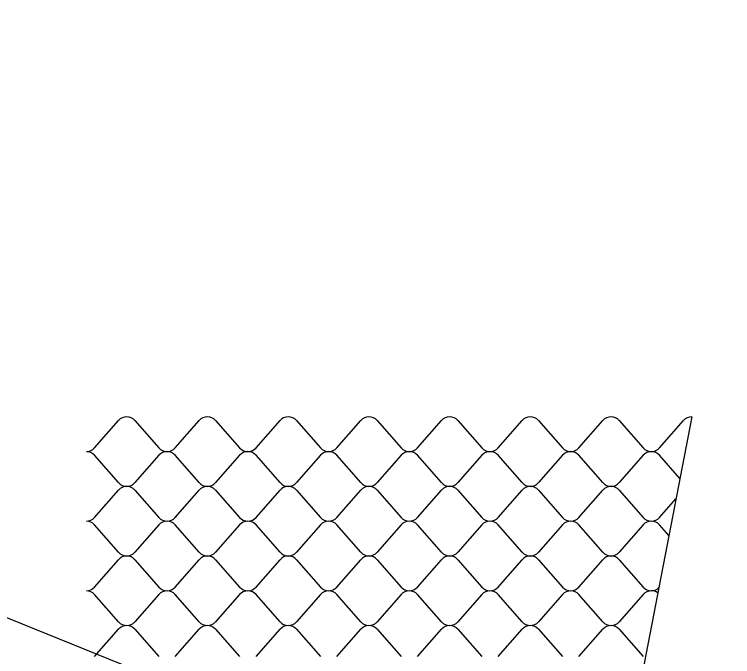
# Model space of a CAD drawing. Extents: x 638850 to 644908, y 297188 to 298900.
# Drawn here: x 644045 to 644108.1, y 297533.2 to 297589.6 of the extents above; entities that cross this region are included whole.
import ezdxf

# ---------------------------------------------------------------- set-up
doc = ezdxf.new("R2010")
doc.units = 0
for name, color, linetype in [('1', 7, 'Continuous'), ('3', 7, 'Continuous'), ('5', 7, 'Continuous')]:
    doc.layers.add(name, color=color, linetype=linetype)

msp = doc.modelspace()

# ---------------------------------------------------------------- linework, layer by layer
at = {"layer": '1'}
msp.add_line((641027.32, 298753.995), (644908.141, 297188.079), dxfattribs=at)
at = {"layer": '3'}
msp.add_line((644104.557, 297554.24), (644069.102, 297370.937), dxfattribs=at)
at = {"layer": '5'}
for p, q in [((644052.093, 297551.512), (644054.203, 297553.913)), ((644055.638, 297553.913), (644057.748, 297551.512)), ((644059.184, 297551.512), (644061.293, 297553.913)), ((644062.729, 297553.913), (644064.839, 297551.512)), ((644066.275, 297551.512), (644068.384, 297553.913)), ((644069.82, 297553.913), (644071.93, 297551.512)), ((644073.366, 297551.512), (644075.475, 297553.913)), ((644076.911, 297553.913), (644079.021, 297551.512)), ((644080.457, 297551.512), (644082.566, 297553.913)), ((644084.002, 297553.913), (644086.112, 297551.512)), ((644087.547, 297551.512), (644089.657, 297553.913)), ((644091.093, 297553.913), (644093.203, 297551.512)), ((644094.638, 297551.512), (644096.748, 297553.913)), ((644098.184, 297553.913), (644100.294, 297551.512)), ((644101.729, 297551.512), (644103.839, 297553.913)), ((644054.203, 297548.456), (644052.093, 297550.858)), ((644057.748, 297550.858), (644055.638, 297548.456)), ((644061.293, 297548.456), (644059.184, 297550.858)), ((644064.839, 297550.858), (644062.729, 297548.456)), ((644068.384, 297548.456), (644066.275, 297550.858)), ((644071.93, 297550.858), (644069.82, 297548.456)), ((644075.475, 297548.456), (644073.366, 297550.858)), ((644079.021, 297550.858), (644076.911, 297548.456)), ((644082.566, 297548.456), (644080.457, 297550.858)), ((644086.112, 297550.858), (644084.002, 297548.456)), ((644089.657, 297548.456), (644087.547, 297550.858)), ((644093.203, 297550.858), (644091.093, 297548.456)), ((644096.748, 297548.456), (644094.638, 297550.858)), ((644100.294, 297550.858), (644098.184, 297548.456)), ((644103.511, 297548.83), (644101.729, 297550.858)), ((644052.093, 297545.401), (644054.203, 297547.803)), ((644055.638, 297547.803), (644057.748, 297545.401)), ((644059.184, 297545.401), (644061.293, 297547.803)), ((644062.729, 297547.803), (644064.839, 297545.401)), ((644066.275, 297545.401), (644068.384, 297547.803)), ((644069.82, 297547.803), (644071.93, 297545.401)), ((644073.366, 297545.401), (644075.475, 297547.803)), ((644076.911, 297547.803), (644079.021, 297545.401)), ((644080.457, 297545.401), (644082.566, 297547.803)), ((644084.002, 297547.803), (644086.112, 297545.401)), ((644087.547, 297545.401), (644089.657, 297547.803)), ((644091.093, 297547.803), (644093.203, 297545.401)), ((644094.638, 297545.401), (644096.748, 297547.803)), ((644098.184, 297547.803), (644100.294, 297545.401)), ((644101.729, 297545.401), (644103.163, 297547.034)), ((644054.203, 297542.346), (644052.093, 297544.748)), ((644057.748, 297544.748), (644055.638, 297542.346)), ((644061.293, 297542.346), (644059.184, 297544.748)), ((644064.839, 297544.748), (644062.729, 297542.346)), ((644068.384, 297542.346), (644066.275, 297544.748)), ((644071.93, 297544.748), (644069.82, 297542.346)), ((644075.475, 297542.346), (644073.366, 297544.748)), ((644079.021, 297544.748), (644076.911, 297542.346)), ((644082.566, 297542.346), (644080.457, 297544.748)), ((644086.112, 297544.748), (644084.002, 297542.346)), ((644089.657, 297542.346), (644087.547, 297544.748)), ((644093.203, 297544.748), (644091.093, 297542.346)), ((644096.748, 297542.346), (644094.638, 297544.748)), ((644100.294, 297544.748), (644098.184, 297542.346)), ((644102.542, 297543.823), (644101.729, 297544.748)), ((644052.093, 297539.291), (644054.203, 297541.693)), ((644055.638, 297541.693), (644057.748, 297539.291)), ((644059.184, 297539.291), (644061.293, 297541.693)), ((644062.729, 297541.693), (644064.839, 297539.291)), ((644066.275, 297539.291), (644068.384, 297541.693)), ((644069.82, 297541.693), (644071.93, 297539.291)), ((644073.366, 297539.291), (644075.475, 297541.693)), ((644076.911, 297541.693), (644079.021, 297539.291)), ((644080.457, 297539.291), (644082.566, 297541.693)), ((644084.002, 297541.693), (644086.112, 297539.291)), ((644087.547, 297539.291), (644089.657, 297541.693)), ((644091.093, 297541.693), (644093.203, 297539.291)), ((644094.638, 297539.291), (644096.748, 297541.693)), ((644098.184, 297541.693), (644100.294, 297539.291)), ((644054.203, 297536.236), (644052.093, 297538.638)), ((644057.748, 297538.638), (644055.638, 297536.236)), ((644061.293, 297536.236), (644059.184, 297538.638)), ((644064.839, 297538.638), (644062.729, 297536.236)), ((644068.384, 297536.236), (644066.275, 297538.638)), ((644071.93, 297538.638), (644069.82, 297536.236)), ((644075.475, 297536.236), (644073.366, 297538.638)), ((644079.021, 297538.638), (644076.911, 297536.236)), ((644082.566, 297536.236), (644080.457, 297538.638)), ((644086.112, 297538.638), (644084.002, 297536.236)), ((644089.657, 297536.236), (644087.547, 297538.638)), ((644093.203, 297538.638), (644091.093, 297536.236)), ((644096.748, 297536.236), (644094.638, 297538.638)), ((644100.294, 297538.638), (644098.184, 297536.236)), ((644052.093, 297533.181), (644054.203, 297535.583)), ((644055.638, 297535.583), (644057.748, 297533.181)), ((644059.184, 297533.181), (644061.293, 297535.583)), ((644062.729, 297535.583), (644064.839, 297533.181)), ((644066.275, 297533.181), (644068.384, 297535.583)), ((644069.82, 297535.583), (644071.93, 297533.181)), ((644073.366, 297533.181), (644075.475, 297535.583)), ((644076.911, 297535.583), (644079.021, 297533.181)), ((644080.457, 297533.181), (644082.566, 297535.583)), ((644084.002, 297535.583), (644086.112, 297533.181)), ((644087.547, 297533.181), (644089.657, 297535.583)), ((644091.093, 297535.583), (644093.203, 297533.181)), ((644094.638, 297533.181), (644096.748, 297535.583)), ((644098.184, 297535.583), (644100.294, 297533.181))]:
    msp.add_line(p, q, dxfattribs=at)
for centre, start_param, end_param in [((644054.92, 297553.361), 4.712389, 5.60341), ((644054.92, 297553.361), 3.821368, 4.712389), ((644062.011, 297553.361), 4.712389, 5.60341), ((644062.011, 297553.361), 3.821368, 4.712389), ((644069.102, 297553.361), 4.712389, 5.60341), ((644069.102, 297553.361), 3.821368, 4.712389), ((644076.193, 297553.361), 4.712389, 5.60341), ((644076.193, 297553.361), 3.821368, 4.712389), ((644083.284, 297553.361), 4.712389, 5.60341), ((644083.284, 297553.361), 3.821368, 4.712389), ((644090.375, 297553.361), 4.712389, 5.60341), ((644090.375, 297553.361), 3.821368, 4.712389), ((644097.466, 297553.361), 4.712389, 5.60341), ((644097.466, 297553.361), 3.821368, 4.712389), ((644104.557, 297553.361), 4.712389, 5.60341), ((644051.375, 297552.064), 1.570796, 2.461818), ((644051.375, 297550.306), 3.821368, 4.712389), ((644058.466, 297552.064), 0.679775, 1.570796), ((644058.466, 297550.306), 4.712389, 5.60341), ((644058.466, 297552.064), 1.570796, 2.461818), ((644058.466, 297550.306), 3.821368, 4.712389), ((644065.557, 297552.064), 0.679775, 1.570796), ((644065.557, 297550.306), 4.712389, 5.60341), ((644065.557, 297552.064), 1.570796, 2.461818), ((644065.557, 297550.306), 3.821368, 4.712389), ((644072.648, 297552.064), 0.679775, 1.570796), ((644072.648, 297550.306), 4.712389, 5.60341), ((644072.648, 297552.064), 1.570796, 2.461818), ((644072.648, 297550.306), 3.821368, 4.712389), ((644079.739, 297552.064), 0.679775, 1.570796), ((644079.739, 297550.306), 4.712389, 5.60341), ((644079.739, 297552.064), 1.570796, 2.461818), ((644079.739, 297550.306), 3.821368, 4.712389), ((644086.83, 297552.064), 0.679775, 1.570796), ((644086.83, 297550.306), 4.712389, 5.60341), ((644086.83, 297552.064), 1.570796, 2.461818), ((644086.83, 297550.306), 3.821368, 4.712389), ((644093.921, 297552.064), 0.679775, 1.570796), ((644093.921, 297550.306), 4.712389, 5.60341), ((644093.921, 297552.064), 1.570796, 2.461818), ((644093.921, 297550.306), 3.821368, 4.712389), ((644101.011, 297552.064), 0.679775, 1.570796), ((644101.011, 297550.306), 4.712389, 5.60341), ((644101.011, 297552.064), 1.570796, 2.461818), ((644101.011, 297550.306), 3.821368, 4.712389), ((644054.92, 297549.009), 0.679775, 1.570796), ((644054.92, 297547.25), 4.712389, 5.60341), ((644054.92, 297549.009), 1.570796, 2.461818), ((644054.92, 297547.25), 3.821368, 4.712389), ((644062.011, 297549.009), 0.679775, 1.570796), ((644062.011, 297547.25), 4.712389, 5.60341), ((644062.011, 297549.009), 1.570796, 2.461818), ((644062.011, 297547.25), 3.821368, 4.712389), ((644069.102, 297549.009), 0.679775, 1.570796), ((644069.102, 297547.25), 4.712389, 5.60341), ((644069.102, 297549.009), 1.570796, 2.461818), ((644069.102, 297547.25), 3.821368, 4.712389), ((644076.193, 297549.009), 0.679775, 1.570796), ((644076.193, 297547.25), 4.712389, 5.60341), ((644076.193, 297549.009), 1.570796, 2.461818), ((644076.193, 297547.25), 3.821368, 4.712389), ((644083.284, 297549.009), 0.679775, 1.570796), ((644083.284, 297547.25), 4.712389, 5.60341), ((644083.284, 297549.009), 1.570796, 2.461818), ((644083.284, 297547.25), 3.821368, 4.712389), ((644090.375, 297549.009), 0.679775, 1.570796), ((644090.375, 297547.25), 4.712389, 5.60341), ((644090.375, 297549.009), 1.570796, 2.461818), ((644090.375, 297547.25), 3.821368, 4.712389), ((644097.466, 297549.009), 0.679775, 1.570796), ((644097.466, 297547.25), 4.712389, 5.60341), ((644097.466, 297549.009), 1.570796, 2.461818), ((644097.466, 297547.25), 3.821368, 4.712389), ((644051.375, 297545.954), 1.570796, 2.461818), ((644058.466, 297545.954), 0.679775, 1.570796), ((644058.466, 297545.954), 1.570796, 2.461818), ((644065.557, 297545.954), 0.679775, 1.570796), ((644065.557, 297545.954), 1.570796, 2.461818), ((644072.648, 297545.954), 0.679775, 1.570796), ((644072.648, 297545.954), 1.570796, 2.461818), ((644079.739, 297545.954), 0.679775, 1.570796), ((644079.739, 297545.954), 1.570796, 2.461818), ((644086.83, 297545.954), 0.679775, 1.570796), ((644086.83, 297545.954), 1.570796, 2.461818), ((644093.921, 297545.954), 0.679775, 1.570796), ((644093.921, 297545.954), 1.570796, 2.461818), ((644101.011, 297545.954), 0.679775, 1.570796), ((644101.011, 297545.954), 1.570796, 2.461818), ((644051.375, 297544.195), 3.821368, 4.712389), ((644058.466, 297544.195), 4.712389, 5.60341), ((644058.466, 297544.195), 3.821368, 4.712389), ((644065.557, 297544.195), 4.712389, 5.60341), ((644065.557, 297544.195), 3.821368, 4.712389), ((644072.648, 297544.195), 4.712389, 5.60341), ((644072.648, 297544.195), 3.821368, 4.712389), ((644079.739, 297544.195), 4.712389, 5.60341), ((644079.739, 297544.195), 3.821368, 4.712389), ((644086.83, 297544.195), 4.712389, 5.60341), ((644086.83, 297544.195), 3.821368, 4.712389), ((644093.921, 297544.195), 4.712389, 5.60341), ((644093.921, 297544.195), 3.821368, 4.712389), ((644101.011, 297544.195), 4.712389, 5.60341), ((644101.011, 297544.195), 3.821368, 4.712389), ((644054.92, 297542.899), 0.679775, 1.570796), ((644054.92, 297542.899), 1.570796, 2.461818), ((644062.011, 297542.899), 0.679775, 1.570796), ((644062.011, 297542.899), 1.570796, 2.461818), ((644069.102, 297542.899), 0.679775, 1.570796), ((644069.102, 297542.899), 1.570796, 2.461818), ((644076.193, 297542.899), 0.679775, 1.570796), ((644076.193, 297542.899), 1.570796, 2.461818), ((644083.284, 297542.899), 0.679775, 1.570796), ((644083.284, 297542.899), 1.570796, 2.461818), ((644090.375, 297542.899), 0.679775, 1.570796), ((644090.375, 297542.899), 1.570796, 2.461818), ((644097.466, 297542.899), 0.679775, 1.570796), ((644097.466, 297542.899), 1.570796, 2.461818), ((644054.92, 297541.14), 4.712389, 5.60341), ((644054.92, 297541.14), 3.821368, 4.712389), ((644062.011, 297541.14), 4.712389, 5.60341), ((644062.011, 297541.14), 3.821368, 4.712389), ((644069.102, 297541.14), 4.712389, 5.60341), ((644069.102, 297541.14), 3.821368, 4.712389), ((644076.193, 297541.14), 4.712389, 5.60341), ((644076.193, 297541.14), 3.821368, 4.712389), ((644083.284, 297541.14), 4.712389, 5.60341), ((644083.284, 297541.14), 3.821368, 4.712389), ((644090.375, 297541.14), 4.712389, 5.60341), ((644090.375, 297541.14), 3.821368, 4.712389), ((644097.466, 297541.14), 4.712389, 5.60341), ((644097.466, 297541.14), 3.821368, 4.712389), ((644051.375, 297539.844), 1.570796, 2.461818), ((644058.466, 297539.844), 0.679775, 1.570796), ((644058.466, 297539.844), 1.570796, 2.461818), ((644065.557, 297539.844), 0.679775, 1.570796), ((644065.557, 297539.844), 1.570796, 2.461818), ((644072.648, 297539.844), 0.679775, 1.570796), ((644072.648, 297539.844), 1.570796, 2.461818), ((644079.739, 297539.844), 0.679775, 1.570796), ((644079.739, 297539.844), 1.570796, 2.461818), ((644086.83, 297539.844), 0.679775, 1.570796), ((644086.83, 297539.844), 1.570796, 2.461818), ((644093.921, 297539.844), 0.679775, 1.570796), ((644093.921, 297539.844), 1.570796, 2.461818), ((644101.011, 297539.844), 0.679775, 1.570796), ((644101.011, 297539.844), 1.570796, 2.334185), ((644051.375, 297538.085), 3.821368, 4.712389), ((644058.466, 297538.085), 4.712389, 5.60341), ((644058.466, 297538.085), 3.821368, 4.712389), ((644065.557, 297538.085), 4.712389, 5.60341), ((644065.557, 297538.085), 3.821368, 4.712389), ((644072.648, 297538.085), 4.712389, 5.60341), ((644072.648, 297538.085), 3.821368, 4.712389), ((644079.739, 297538.085), 4.712389, 5.60341), ((644079.739, 297538.085), 3.821368, 4.712389), ((644086.83, 297538.085), 4.712389, 5.60341), ((644086.83, 297538.085), 3.821368, 4.712389), ((644093.921, 297538.085), 4.712389, 5.60341), ((644093.921, 297538.085), 3.821368, 4.712389), ((644101.011, 297538.085), 4.712389, 5.60341), ((644101.011, 297538.085), 4.065137, 4.712389), ((644054.92, 297536.789), 0.679775, 1.570796), ((644054.92, 297535.03), 4.712389, 5.60341), ((644054.92, 297536.789), 1.570796, 2.461818), ((644054.92, 297535.03), 3.821368, 4.712389), ((644062.011, 297536.789), 0.679775, 1.570796), ((644062.011, 297535.03), 4.712389, 5.60341), ((644062.011, 297536.789), 1.570796, 2.461818), ((644062.011, 297535.03), 3.821368, 4.712389), ((644069.102, 297536.789), 0.679775, 1.570796), ((644069.102, 297535.03), 4.712389, 5.60341), ((644069.102, 297536.789), 1.570796, 2.461818), ((644069.102, 297535.03), 3.821368, 4.712389), ((644076.193, 297536.789), 0.679775, 1.570796), ((644076.193, 297535.03), 4.712389, 5.60341), ((644076.193, 297536.789), 1.570796, 2.461818), ((644076.193, 297535.03), 3.821368, 4.712389), ((644083.284, 297536.789), 0.679775, 1.570796), ((644083.284, 297535.03), 4.712389, 5.60341), ((644083.284, 297536.789), 1.570796, 2.461818), ((644083.284, 297535.03), 3.821368, 4.712389), ((644090.375, 297536.789), 0.679775, 1.570796), ((644090.375, 297535.03), 4.712389, 5.60341), ((644090.375, 297536.789), 1.570796, 2.461818), ((644090.375, 297535.03), 3.821368, 4.712389), ((644097.466, 297536.789), 0.679775, 1.570796), ((644097.466, 297535.03), 4.712389, 5.60341), ((644097.466, 297536.789), 1.570796, 2.461818), ((644097.466, 297535.03), 3.821368, 4.712389)]:
    msp.add_ellipse(centre, major_axis=(-0.923, 0), ratio=0.952381, start_param=start_param, end_param=end_param, dxfattribs=at)

doc.saveas('drawing.dxf')
